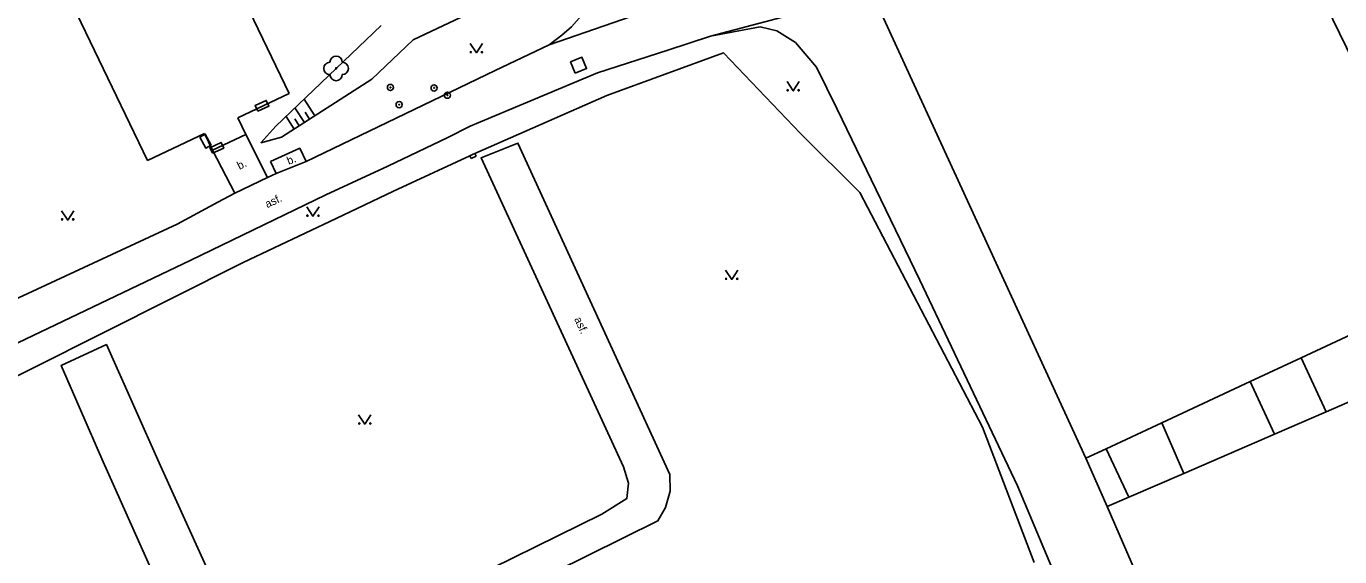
# Model space of a CAD drawing. Extents: x -595546 to -593986, y -1160845 to -1159202.
# Drawn here: x -595328.2 to -595221.6, y -1159829.2 to -1159786.1 of the extents above; entities that cross this region are included whole.
import ezdxf

# ---------------------------------------------------------------- set-up
doc = ezdxf.new("R2010")
doc.units = 0
for name, color, linetype in [('Level 22', 7, 'Continuous'), ('Level 24', 7, 'Continuous'), ('Level 25', 7, 'Continuous'), ('Level 26', 7, 'Continuous'), ('Level 36', 7, 'Continuous'), ('silnoproud - povrch.  znaky a  RIS  skut. velikost', 7, 'Continuous'), ('Specificka linie pasportu komunikaci', 7, 'Continuous'), ('TM - budovy zdene_ betonove - VP', 7, 'Continuous'), ('TM - chodniky - VP', 7, 'Continuous'), ('TM - dolni hrana svahu', 7, 'Continuous'), ('TM - horni hrana svahu', 7, 'Continuous'), ('TM - komunikace - VP', 7, 'Continuous'), ('TM - letecke snimky - pomocna linie', 7, 'Continuous'), ('TM - plot drateny_ kovovy - VP', 7, 'Continuous'), ('TM - popis povrchu', 7, 'Continuous'), ('TM - srafovani', 7, 'Continuous')]:
    doc.layers.add(name, color=color, linetype=linetype)

msp = doc.modelspace()

# ---------------------------------------------------------------- linework, layer by layer
at = {"layer": 'Level 22'}
msp.add_circle((-595303.08, -1159789.52), 0.05, dxfattribs=at)
for centre, start, end in [((-595303.08, -1159789.02), 0, 180), ((-595303.58, -1159789.52), 90, 270), ((-595302.58, -1159789.52), 270, 90), ((-595303.08, -1159790.02), 180, 0)]:
    msp.add_arc(centre, 0.5, start, end, dxfattribs=at)
at = {"layer": 'Level 24'}
for points in [[(-595309.44, -1159793), (-595308.54, -1159792.58), (-595308.76, -1159792.12), (-595309.66, -1159792.55)], [(-595314.15, -1159795.12), (-595313.67, -1159796), (-595313.23, -1159795.76), (-595313.71, -1159794.88)], [(-595313.11, -1159796.42), (-595312.21, -1159796), (-595312.42, -1159795.54), (-595313.33, -1159795.97)]]:
    msp.add_lwpolyline(points, close=True, dxfattribs=at)
at = {"layer": 'Level 25'}
for centre, radius in [((-595298.67, -1159791.07), 0.25), ((-595295.12, -1159791.11), 0.25), ((-595298.67, -1159791.07), 0.0303), ((-595295.12, -1159791.11), 0.0303), ((-595294.04, -1159791.7), 0.25), ((-595294.04, -1159791.7), 0.0303), ((-595297.96, -1159792.47), 0.25), ((-595297.96, -1159792.47), 0.0303)]:
    msp.add_circle(centre, radius, dxfattribs=at)
at = {"layer": 'Level 26'}
msp.add_lwpolyline([(-595283.66, -1159789.92), (-595282.74, -1159789.54), (-595283.12, -1159788.62), (-595284.04, -1159789)], close=True, dxfattribs=at)
at = {"layer": 'Level 36'}
for points in [[(-595292.19, -1159787.5), (-595291.69, -1159788.25), (-595291.19, -1159787.5)], [(-595266.46, -1159790.6), (-595265.96, -1159791.35), (-595265.46, -1159790.6)], [(-595325.38, -1159801.1), (-595324.88, -1159801.85), (-595324.38, -1159801.1)], [(-595305.46, -1159800.79), (-595304.96, -1159801.54), (-595304.46, -1159800.79)], [(-595271.45, -1159805.93), (-595270.95, -1159806.68), (-595270.45, -1159805.93)], [(-595301.25, -1159817.69), (-595300.75, -1159818.44), (-595300.25, -1159817.69)]]:
    msp.add_lwpolyline(points, dxfattribs=at)
for centre in [(-595292.14, -1159788.2), (-595291.24, -1159788.2), (-595266.41, -1159791.3), (-595265.51, -1159791.3), (-595305.41, -1159801.49), (-595304.51, -1159801.49), (-595325.33, -1159801.8), (-595324.43, -1159801.8), (-595271.4, -1159806.63), (-595270.5, -1159806.63), (-595301.2, -1159818.39), (-595300.3, -1159818.39)]:
    msp.add_circle(centre, 0.05, dxfattribs=at)
at = {"layer": 'silnoproud - povrch.  znaky a  RIS  skut. velikost'}
for points in [[(-595292.22, -1159796.62), (-595292.01, -1159796.53)], [(-595292.12, -1159796.85), (-595292.22, -1159796.62)], [(-595291.71, -1159796.67), (-595292.12, -1159796.85)], [(-595292.01, -1159796.53), (-595291.81, -1159796.44)], [(-595291.81, -1159796.44), (-595291.71, -1159796.67)]]:
    msp.add_lwpolyline(points, dxfattribs=at)
at = {"layer": 'Specificka linie pasportu komunikaci'}
for points in [[(-595285.79, -1159787.6), (-595264.4, -1159780.18)], [(-595259.54, -1159783.41), (-595272.68, -1159786.89)], [(-595242.18, -1159821.21), (-595259.54, -1159783.41)], [(-595240.46, -1159825.15), (-595242.18, -1159821.21)], [(-595215.51, -1159882.62), (-595228.35, -1159853.06), (-595235.23, -1159837.21), (-595240.46, -1159825.15)]]:
    msp.add_lwpolyline(points, dxfattribs=at)
at = {"layer": 'TM - budovy zdene_ betonove - VP'}
for points in [[(-595306.88, -1159791.56), (-595317.64, -1159769.2)], [(-595329.88, -1159773.14), (-595318.4, -1159797)], [(-595311.06, -1159793.53), (-595306.88, -1159791.56)], [(-595310.42, -1159794.89), (-595311.06, -1159793.53)], [(-595318.4, -1159797), (-595313.77, -1159794.81)], [(-595313.77, -1159794.81), (-595313.13, -1159796.17)], [(-595313.13, -1159796.17), (-595310.42, -1159794.89)]]:
    msp.add_lwpolyline(points, dxfattribs=at)
at = {"layer": 'TM - chodniky - VP'}
for points in [[(-595310.42, -1159794.89), (-595308.64, -1159798.38)], [(-595313.13, -1159796.17), (-595311.31, -1159799.66)], [(-595308.4, -1159797.1), (-595306.04, -1159796.01), (-595305.51, -1159797.09)], [(-595281.51, -1159825.77), (-595279.47, -1159824.49), (-595279.33, -1159823.24), (-595279.75, -1159821.92), (-595291.3, -1159796.8), (-595288.31, -1159795.6), (-595275.98, -1159822.53), (-595275.94, -1159823.9), (-595276.33, -1159825.22), (-595276.95, -1159826.31), (-595302.32, -1159838.87)], [(-595308.4, -1159797.1), (-595307.95, -1159798.08)], [(-595324.41, -1159846.48), (-595314.69, -1159841.95), (-595313.99, -1159840.79), (-595313.89, -1159839.69), (-595322.11, -1159821.27), (-595325.41, -1159813.67), (-595321.73, -1159811.98), (-595317.35, -1159821.84), (-595310.73, -1159836.41), (-595309.71, -1159837.83), (-595308.87, -1159838.37), (-595307.94, -1159838.47), (-595306.56, -1159838.11), (-595281.51, -1159825.77)]]:
    msp.add_lwpolyline(points, dxfattribs=at)
at = {"layer": 'TM - dolni hrana svahu'}
msp.add_lwpolyline([(-595309.19, -1159795.57), (-595307.97, -1159794.21), (-595303.08, -1159789.52), (-595299.42, -1159786.04)], dxfattribs=at)
at = {"layer": 'TM - horni hrana svahu'}
msp.add_lwpolyline([(-595289.91, -1159781.62), (-595290.22, -1159783.4), (-595291.5, -1159784.69), (-595296.83, -1159787.2), (-595300.19, -1159790.41), (-595307.52, -1159795.11), (-595309.19, -1159795.57)], dxfattribs=at)
at = {"layer": 'TM - komunikace - VP'}
for points in [[(-595225.99, -1159777.57), (-595220.47, -1159788.93)], [(-595282.48, -1159784.27), (-595283.16, -1159785.21), (-595283.96, -1159786.13), (-595284.76, -1159786.81), (-595285.79, -1159787.6)], [(-595272.68, -1159786.89), (-595268.63, -1159786.15)], [(-595268.63, -1159786.15), (-595267.29, -1159786.46), (-595265.77, -1159787.42)], [(-595294.01, -1159795.15), (-595292.18, -1159794.23), (-595281.85, -1159789.88), (-595276.15, -1159788.04), (-595272.68, -1159786.89)], [(-595285.79, -1159787.6), (-595290.15, -1159789.68)], [(-595265.77, -1159787.42), (-595264.07, -1159789.41), (-595262.4, -1159792.85)], [(-595290.15, -1159789.68), (-595305.51, -1159797.09)], [(-595262.4, -1159792.85), (-595255.66, -1159806.74)], [(-595298.89, -1159797.47), (-595294.01, -1159795.15)], [(-595305.51, -1159797.09), (-595307.95, -1159798.08)], [(-595314.88, -1159805.1), (-595303.91, -1159799.81), (-595298.89, -1159797.47)], [(-595307.95, -1159798.08), (-595308.64, -1159798.38)], [(-595311.31, -1159799.66), (-595308.64, -1159798.38)], [(-595315.99, -1159802.18), (-595312.7, -1159800.41)], [(-595312.7, -1159800.41), (-595311.31, -1159799.66)], [(-595315.99, -1159802.18), (-595333.44, -1159810.28)], [(-595364.38, -1159828.77), (-595314.88, -1159805.1)], [(-595255.66, -1159806.74), (-595247.73, -1159823.47)], [(-595247.73, -1159823.47), (-595222.76, -1159882.98)]]:
    msp.add_lwpolyline(points, dxfattribs=at)
at = {"layer": 'TM - letecke snimky - pomocna linie'}
for points in [[(-595213.33, -1159807.75), (-595224.71, -1159813.06)], [(-595212.76, -1159810.91), (-595214.48, -1159813.87), (-595222.67, -1159817.43)], [(-595224.71, -1159813.06), (-595228.84, -1159814.99)], [(-595224.71, -1159813.06), (-595222.67, -1159817.43)], [(-595228.84, -1159814.99), (-595236.02, -1159818.34)], [(-595226.86, -1159819.25), (-595228.84, -1159814.99)], [(-595222.67, -1159817.43), (-595226.86, -1159819.25)], [(-595236.02, -1159818.34), (-595240.55, -1159820.45)], [(-595234.24, -1159822.45), (-595236.02, -1159818.34)], [(-595226.86, -1159819.25), (-595234.24, -1159822.45)], [(-595240.55, -1159820.45), (-595242.18, -1159821.21)], [(-595240.55, -1159820.45), (-595238.71, -1159824.39)], [(-595234.24, -1159822.45), (-595238.71, -1159824.39)], [(-595238.71, -1159824.39), (-595240.46, -1159825.15)]]:
    msp.add_lwpolyline(points, dxfattribs=at)
at = {"layer": 'TM - plot drateny_ kovovy - VP'}
for points in [[(-595291.81, -1159796.44), (-595281.08, -1159791.73), (-595271.62, -1159788.26), (-595265.37, -1159794.82)], [(-595265.37, -1159794.82), (-595260.55, -1159799.61)], [(-595298.41, -1159799.49), (-595292.22, -1159796.62)], [(-595298.41, -1159799.49), (-595303.08, -1159801.72), (-595310.63, -1159805.31)], [(-595260.55, -1159799.61), (-595250.57, -1159818.69)], [(-595356.53, -1159828.37), (-595310.63, -1159805.31)], [(-595250.57, -1159818.69), (-595246.38, -1159829.68)]]:
    msp.add_lwpolyline(points, dxfattribs=at)
at = {"layer": 'TM - srafovani'}
for points in [[(-595305.65, -1159793.91), (-595306.42, -1159792.72)], [(-595304.81, -1159793.37), (-595305.68, -1159792.02)], [(-595306.5, -1159794.45), (-595307.15, -1159793.43)], [(-595306.08, -1159794.18), (-595306.44, -1159793.62)], [(-595305.23, -1159793.64), (-595305.59, -1159793.08)]]:
    msp.add_lwpolyline(points, dxfattribs=at)

# ---------------------------------------------------------------- texts
at = {"layer": 'TM - popis povrchu'}
for s, rotation, p in [('b.', 26.325, (-595310.93, -1159797.77)), ('b.', 21.884, (-595306.93, -1159797.37)), ('asf.', 25.5092, (-595308.67, -1159800.89)), ('asf.', 294.6926, (-595283.76, -1159809.9))]:
    msp.add_text(s, height=0.65, rotation=rotation, dxfattribs=at).set_placement(p)

doc.saveas('drawing.dxf')
